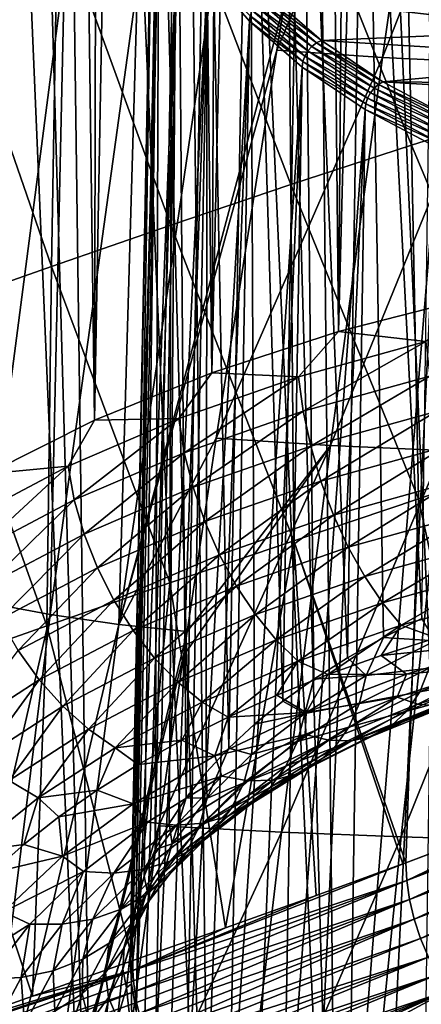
# Model space of a CAD drawing. Header units: metres. Extents: x -109 to 109, y -78 to 121.
# Tile 950 of 1056: x 67.61 to 71.04, y -45.38 to -36.97. Entities that reach past the tile are written whole.
import ezdxf

# ---------------------------------------------------------------- set-up
doc = ezdxf.new("R2010")
doc.units = ezdxf.units.M
doc.layers.add('solid_508554_SW0001', color=7, linetype='CONTINUOUS')

msp = doc.modelspace()

# ---------------------------------------------------------------- linework, layer by layer
at = {"layer": 'solid_508554_SW0001'}
for points in [[(70.331947, -39.634808, 35.219269), (70.599655, -6.415161, 17.07531), (71.213799, -6.268696, 17.328995)], [(71.482452, -39.341702, 35.72694), (70.331947, -39.634808, 35.219269), (71.213799, -6.268696, 17.328995)], [(70.331947, -39.634808, 35.219269), (70.001694, -6.577496, 16.794138), (70.599655, -6.415161, 17.07531)], [(69.249023, -39.986439, 34.610226), (69.421532, -6.755256, 16.486248), (70.001694, -6.577496, 16.794138)], [(70.331947, -39.634808, 35.219269), (69.249023, -39.986439, 34.610226), (70.001694, -6.577496, 16.794138)], [(69.249023, -39.986439, 34.610226), (68.860779, -6.947954, 16.152485), (69.421532, -6.755256, 16.486248)], [(68.245537, -40.392738, 33.906487), (68.320961, -7.155062, 15.793764), (68.860779, -6.947954, 16.152485)], [(69.249023, -39.986439, 34.610226), (68.245537, -40.392738, 33.906487), (68.860779, -6.947954, 16.152485)], [(68.245537, -40.392738, 33.906487), (67.803566, -7.376012, 15.411067), (68.320961, -7.155062, 15.793764)], [(67.332489, -40.849262, 33.115765), (67.310005, -7.610198, 15.005445), (67.803566, -7.376012, 15.411067)], [(68.245537, -40.392738, 33.906487), (67.332489, -40.849262, 33.115765), (67.803566, -7.376012, 15.411067)], [(68.245537, -49.560249, 18.027895), (67.310005, -16.800196, -0.912097), (66.841629, -16.553415, -0.48466)], [(67.332489, -49.103725, 18.818617), (68.245537, -49.560249, 18.027895), (66.841629, -16.553415, -0.48466)], [(68.245537, -49.560249, 18.027895), (67.803566, -17.034382, -1.31772), (67.310005, -16.800196, -0.912097)], [(69.249023, -49.966553, 17.324158), (68.320961, -17.255331, -1.700416), (67.803566, -17.034382, -1.31772)], [(68.245537, -49.560249, 18.027895), (69.249023, -49.966553, 17.324158), (67.803566, -17.034382, -1.31772)], [(69.249023, -49.966553, 17.324158), (68.860779, -17.462439, -2.059138), (68.320961, -17.255331, -1.700416)], [(70.331947, -50.318184, 16.715117), (69.421532, -17.655138, -2.392901), (68.860779, -17.462439, -2.059138)], [(69.249023, -49.966553, 17.324158), (70.331947, -50.318184, 16.715117), (68.860779, -17.462439, -2.059138)], [(70.331947, -50.318184, 16.715117), (70.001694, -17.832897, -2.70079), (69.421532, -17.655138, -2.392901)], [(71.482452, -50.61129, 16.207441), (70.599655, -17.995234, -2.981963), (70.001694, -17.832897, -2.70079)], [(70.331947, -50.318184, 16.715117), (71.482452, -50.61129, 16.207441), (70.001694, -17.832897, -2.70079)], [(71.482452, -50.61129, 16.207441), (71.213799, -18.141697, -3.235648), (70.599655, -17.995234, -2.981963)], [(71.044662, -42.085335, 30.974829), (71.179276, -32.424389, 25.232327), (70.560532, -32.752308, 24.66436)], [(70.410263, -42.421547, 30.392492), (70.560532, -32.752308, 24.66436), (70.022102, -33.113922, 24.038025)], [(70.410263, -42.421547, 30.392492), (70.717682, -42.248825, 30.691652), (70.560532, -32.752308, 24.66436)], [(70.717682, -42.248825, 30.691652), (71.044662, -42.085335, 30.974829), (70.560532, -32.752308, 24.66436)], [(69.858215, -42.792309, 29.750311), (70.022102, -33.113922, 24.038025), (69.571281, -33.504345, 23.361792)], [(69.858215, -42.792309, 29.750311), (70.123451, -42.602913, 30.078356), (70.022102, -33.113922, 24.038025)], [(70.123451, -42.602913, 30.078356), (70.410263, -42.421547, 30.392492), (70.022102, -33.113922, 24.038025)], [(69.395988, -43.192612, 29.056969), (69.571281, -33.504345, 23.361792), (69.214157, -33.918297, 22.644806)], [(69.395988, -43.192612, 29.056969), (69.615456, -42.989098, 29.409464), (69.571281, -33.504345, 23.361792)], [(69.615456, -42.989098, 29.409464), (69.858215, -42.792309, 29.750311), (69.571281, -33.504345, 23.361792)], [(69.029831, -43.617035, 28.321844), (69.214157, -33.918297, 22.644806), (68.955566, -34.350178, 21.896763)], [(69.029831, -43.617035, 28.321844), (69.200562, -43.402161, 28.694021), (69.214157, -33.918297, 22.644806)], [(69.200562, -43.402161, 28.694021), (69.395988, -43.192612, 29.056969), (69.214157, -33.918297, 22.644806)], [(71.18206, -33.970203, 0.570326), (69.806183, -37.229759, 2.118081), (69.87191, -36.824497, 1.939115)], [(71.18206, -33.970203, 0.570326), (70.709648, -37.292862, 2.032463), (69.806183, -37.229759, 2.118081)], [(71.18206, -33.970203, 0.570326), (71.997627, -34.014858, 0.512829), (70.709648, -37.292862, 2.032463)], [(71.997627, -34.014858, 0.512829), (71.598328, -37.337242, 1.979245), (70.709648, -37.292862, 2.032463)], [(68.764694, -44.059845, 27.554876), (68.955566, -34.350178, 21.896763), (68.798996, -34.794151, 21.127781)], [(68.764694, -44.059845, 27.554876), (68.884377, -43.83651, 27.941702), (68.955566, -34.350178, 21.896763)], [(68.884377, -43.83651, 27.941702), (69.029831, -43.617035, 28.321844), (68.955566, -34.350178, 21.896763)], [(68.604164, -44.515049, 26.766438), (68.798996, -34.794151, 21.127781), (68.746567, -35.244209, 20.348255)], [(68.604164, -44.515049, 26.766438), (68.671181, -44.286278, 27.16268), (68.798996, -34.794151, 21.127781)], [(68.671181, -44.286278, 27.16268), (68.764694, -44.059845, 27.554876), (68.798996, -34.794151, 21.127781)], [(71.89241, -34.756886, 42.59845), (70.894814, -35.071163, 42.026882), (71.993668, -37.714668, 44.751682)], [(70.894814, -35.071163, 42.026882), (69.900833, -35.395306, 41.454151), (70.958641, -38.041698, 44.153385)], [(70.894814, -35.071163, 42.026882), (70.958641, -38.041698, 44.153385), (71.993668, -37.714668, 44.751682)], [(68.550415, -44.976494, 25.967192), (68.746567, -35.244209, 20.348255), (68.798996, -35.694271, 19.568729)], [(68.563858, -44.74538, 26.367493), (68.746567, -35.244209, 20.348255), (68.550415, -44.976494, 25.967192)], [(68.563858, -44.74538, 26.367493), (68.604164, -44.515049, 26.766438), (68.746567, -35.244209, 20.348255)], [(69.900833, -35.395306, 41.454151), (68.912155, -35.727795, 40.877193), (69.926697, -38.379173, 43.55537)], [(69.900833, -35.395306, 41.454151), (69.926697, -38.379173, 43.55537), (70.958641, -38.041698, 44.153385)], [(68.912155, -35.727795, 40.877193), (67.929779, -36.065605, 40.293839), (68.900299, -38.725906, 42.953331)], [(68.563858, -45.207607, 25.566891), (68.550415, -44.976494, 25.967192), (68.798996, -35.694271, 19.568729)], [(68.604164, -45.437939, 25.167944), (68.563858, -45.207607, 25.566891), (68.798996, -35.694271, 19.568729)], [(68.604164, -45.437939, 25.167944), (68.798996, -35.694271, 19.568729), (68.955566, -36.138241, 18.799747)], [(68.912155, -35.727795, 40.877193), (68.900299, -38.725906, 42.953331), (69.926697, -38.379173, 43.55537)], [(72.520866, -37.420258, 19.880648), (71.107262, -36.141544, 18.401012), (70.882202, -35.795197, 19.000902)], [(72.490074, -37.377861, 19.954084), (72.520866, -37.420258, 19.880648), (70.882202, -35.795197, 19.000902)], [(72.46109, -37.335144, 20.028069), (72.490074, -37.377861, 19.954084), (70.882202, -35.795197, 19.000902)], [(72.100464, -36.965885, 19.892656), (72.46109, -37.335144, 20.028069), (70.882202, -35.795197, 19.000902)], [(67.929779, -36.065605, 40.293839), (66.953682, -36.407646, 39.702965), (67.880295, -39.078278, 42.344913)], [(67.929779, -36.065605, 40.293839), (67.880295, -39.078278, 42.344913), (68.900299, -38.725906, 42.953331)], [(68.671181, -45.66671, 24.771702), (68.604164, -45.437939, 25.167944), (68.955566, -36.138241, 18.799747)], [(68.764694, -45.893147, 24.379505), (68.671181, -45.66671, 24.771702), (68.955566, -36.138241, 18.799747)], [(68.764694, -45.893147, 24.379505), (68.955566, -36.138241, 18.799747), (69.214157, -36.570126, 18.051704)], [(66.953682, -36.407646, 39.702965), (66.866486, -39.434845, 41.729103), (67.880295, -39.078278, 42.344913)], [(67.284363, -41.944298, 4.706745), (67.378265, -36.403217, 2.600463), (67.989906, -36.539856, 2.374443)], [(67.86866, -42.051144, 4.541243), (67.284363, -41.944298, 4.706745), (67.989906, -36.539856, 2.374443)], [(67.86866, -42.051144, 4.541243), (67.989906, -36.539856, 2.374443), (68.613319, -36.656197, 2.186395)], [(68.884377, -46.116478, 23.992682), (68.764694, -45.893147, 24.379505), (69.214157, -36.570126, 18.051704)], [(69.029831, -46.335953, 23.612537), (68.884377, -46.116478, 23.992682), (69.214157, -36.570126, 18.051704)], [(69.029831, -46.335953, 23.612537), (69.214157, -36.570126, 18.051704), (69.571281, -36.984077, 17.334719)], [(69.577988, -36.938332, 17.312195), (69.571281, -36.984077, 17.334719), (69.214157, -36.570126, 18.051704)], [(68.455742, -42.135582, 4.418631), (67.86866, -42.051144, 4.541243), (68.613319, -36.656197, 2.186395)], [(68.455742, -42.135582, 4.418631), (68.613319, -36.656197, 2.186395), (69.242767, -36.750294, 2.039633)], [(68.455742, -42.135582, 4.418631), (69.242767, -36.750294, 2.039633), (69.87191, -36.824497, 1.939115)], [(68.455742, -42.135582, 4.418631), (69.87191, -36.824497, 1.939115), (69.806183, -37.229759, 2.118081)], [(69.624641, -36.850224, 17.288383), (69.661476, -36.813972, 17.288815), (70.10643, -37.199314, 16.621384)], [(69.661476, -36.813972, 17.288815), (69.704224, -36.786285, 17.297617), (70.1464, -37.169216, 16.634359)], [(70.10643, -37.199314, 16.621384), (69.661476, -36.813972, 17.288815), (70.1464, -37.169216, 16.634359)], [(69.704224, -36.786285, 17.297617), (69.747932, -36.766979, 17.317728), (70.186867, -37.147617, 16.658442)], [(70.1464, -37.169216, 16.634359), (69.704224, -36.786285, 17.297617), (70.186867, -37.147617, 16.658442)], [(72.271927, -37.059181, 16.811615), (70.186867, -37.147617, 16.658442), (69.747932, -36.766979, 17.317728)], [(71.807724, -36.778618, 17.297564), (72.271927, -37.059181, 16.811615), (69.747932, -36.766979, 17.317728)], [(69.577988, -36.938332, 17.312195), (69.596176, -36.892624, 17.296354), (70.04538, -37.281643, 16.622551)], [(69.596176, -36.892624, 17.296354), (69.624641, -36.850224, 17.288383), (70.071991, -37.23764, 16.617359)], [(70.04538, -37.281643, 16.622551), (69.596176, -36.892624, 17.296354), (70.071991, -37.23764, 16.617359)], [(70.071991, -37.23764, 16.617359), (69.624641, -36.850224, 17.288383), (70.10643, -37.199314, 16.621384)], [(69.200562, -46.550831, 23.240362), (69.029831, -46.335953, 23.612537), (69.571281, -36.984077, 17.334719)], [(69.395988, -46.76038, 22.877413), (69.200562, -46.550831, 23.240362), (69.571281, -36.984077, 17.334719)], [(69.395988, -46.76038, 22.877413), (69.571281, -36.984077, 17.334719), (70.022102, -37.3745, 16.658485)], [(70.028374, -37.328377, 16.636616), (69.571281, -36.984077, 17.334719), (69.577988, -36.938332, 17.312195)], [(70.028374, -37.328377, 16.636616), (70.022102, -37.3745, 16.658485), (69.571281, -36.984077, 17.334719)], [(70.028374, -37.328377, 16.636616), (69.577988, -36.938332, 17.312195), (70.04538, -37.281643, 16.622551)], [(72.271927, -37.059181, 16.811615), (72.802933, -37.308514, 16.379757), (70.186867, -37.147617, 16.658442)], [(70.10643, -37.199314, 16.621384), (70.1464, -37.169216, 16.634359), (70.674492, -37.523891, 16.020042)], [(70.1464, -37.169216, 16.634359), (70.186867, -37.147617, 16.658442), (70.711472, -37.500324, 16.047531)], [(70.674492, -37.523891, 16.020042), (70.1464, -37.169216, 16.634359), (70.711472, -37.500324, 16.047531)], [(72.802933, -37.308514, 16.379757), (70.711472, -37.500324, 16.047531), (70.186867, -37.147617, 16.658442)], [(69.285866, -40.545902, 3.597134), (68.455742, -42.135582, 4.418631), (69.806183, -37.229759, 2.118081)], [(70.709648, -37.292862, 2.032463), (69.285866, -40.545902, 3.597134), (69.806183, -37.229759, 2.118081)], [(70.04538, -37.281643, 16.622551), (70.071991, -37.23764, 16.617359), (70.60627, -37.59647, 15.995847)], [(70.071991, -37.23764, 16.617359), (70.10643, -37.199314, 16.621384), (70.637848, -37.556221, 16.003202)], [(70.60627, -37.59647, 15.995847), (70.071991, -37.23764, 16.617359), (70.637848, -37.556221, 16.003202)], [(70.637848, -37.556221, 16.003202), (70.10643, -37.199314, 16.621384), (70.674492, -37.523891, 16.020042)], [(70.709648, -37.292862, 2.032463), (70.264626, -40.607273, 3.518569), (69.285866, -40.545902, 3.597134)], [(70.566277, -37.689644, 16.010887), (70.022102, -37.3745, 16.658485), (70.028374, -37.328377, 16.636616)], [(70.028374, -37.328377, 16.636616), (70.04538, -37.281643, 16.622551), (70.581871, -37.641956, 15.998466)], [(70.566277, -37.689644, 16.010887), (70.028374, -37.328377, 16.636616), (70.581871, -37.641956, 15.998466)], [(70.581871, -37.641956, 15.998466), (70.04538, -37.281643, 16.622551), (70.60627, -37.59647, 15.995847)], [(70.709648, -37.292862, 2.032463), (71.598328, -37.337242, 1.979245), (70.264626, -40.607273, 3.518569)], [(71.598328, -37.337242, 1.979245), (71.222145, -40.650341, 3.468124), (70.264626, -40.607273, 3.518569)], [(72.802933, -37.308514, 16.379757), (73.392303, -37.52261, 16.008936), (70.711472, -37.500324, 16.047531)], [(69.615456, -46.96389, 22.52492), (69.395988, -46.76038, 22.877413), (70.022102, -37.3745, 16.658485)], [(69.858215, -47.160679, 22.184072), (69.615456, -46.96389, 22.52492), (70.022102, -37.3745, 16.658485)], [(69.858215, -47.160679, 22.184072), (70.022102, -37.3745, 16.658485), (70.560524, -37.736115, 16.03215)], [(70.566277, -37.689644, 16.010887), (70.560524, -37.736115, 16.03215), (70.022102, -37.3745, 16.658485)], [(70.674492, -37.523891, 16.020042), (70.711472, -37.500324, 16.047531), (71.314331, -37.820099, 15.493668)], [(74.030495, -37.698029, 15.705098), (71.314331, -37.820099, 15.493668), (70.711472, -37.500324, 16.047531)], [(73.392303, -37.52261, 16.008936), (74.030495, -37.698029, 15.705098), (70.711472, -37.500324, 16.047531)], [(70.581871, -37.641956, 15.998466), (70.60627, -37.59647, 15.995847), (71.220253, -37.92186, 15.432255)], [(70.60627, -37.59647, 15.995847), (70.637848, -37.556221, 16.003202), (71.248535, -37.879868, 15.44263)], [(71.220253, -37.92186, 15.432255), (70.60627, -37.59647, 15.995847), (71.248535, -37.879868, 15.44263)], [(70.637848, -37.556221, 16.003202), (70.674492, -37.523891, 16.020042), (71.281364, -37.845516, 15.462973)], [(71.248535, -37.879868, 15.44263), (70.637848, -37.556221, 16.003202), (71.281364, -37.845516, 15.462973)], [(71.281364, -37.845516, 15.462973), (70.674492, -37.523891, 16.020042), (71.314331, -37.820099, 15.493668)], [(70.566277, -37.689644, 16.010887), (70.581871, -37.641956, 15.998466), (71.198395, -37.968697, 15.432541)], [(71.198395, -37.968697, 15.432541), (70.581871, -37.641956, 15.998466), (71.220253, -37.92186, 15.432255)], [(70.123451, -47.350079, 21.856026), (69.858215, -47.160679, 22.184072), (70.560524, -37.736115, 16.03215)], [(70.410263, -47.531445, 21.541891), (70.123451, -47.350079, 21.856026), (70.560524, -37.736115, 16.03215)], [(70.410263, -47.531445, 21.541891), (70.560524, -37.736115, 16.03215), (71.179276, -38.06403, 15.464183)], [(71.184418, -38.017242, 15.443469), (70.560524, -37.736115, 16.03215), (70.566277, -37.689644, 16.010887)], [(71.184418, -38.017242, 15.443469), (71.179276, -38.06403, 15.464183), (70.560524, -37.736115, 16.03215)], [(71.184418, -38.017242, 15.443469), (70.566277, -37.689644, 16.010887), (71.198395, -37.968697, 15.432541)], [(71.993668, -37.714668, 44.751682), (70.958641, -38.041698, 44.153385), (72.084099, -40.712212, 46.892765)], [(70.958641, -38.041698, 44.153385), (69.926697, -38.379173, 43.55537), (71.016243, -41.064575, 46.276085)], [(70.717682, -47.704163, 21.242729), (70.410263, -47.531445, 21.541891), (71.179276, -38.06403, 15.464183)], [(71.044662, -47.867657, 20.959555), (70.717682, -47.704163, 21.242729), (71.179276, -38.06403, 15.464183)], [(70.958641, -38.041698, 44.153385), (71.016243, -41.064575, 46.276085), (72.084099, -40.712212, 46.892765)], [(69.926697, -38.379173, 43.55537), (68.900299, -38.725906, 42.953331), (69.951385, -41.420856, 45.656021)], [(69.926697, -38.379173, 43.55537), (69.951385, -41.420856, 45.656021), (71.016243, -41.064575, 46.276085)], [(68.900299, -38.725906, 42.953331), (67.880295, -39.078278, 42.344913), (68.891891, -41.782116, 45.029781)], [(68.900299, -38.725906, 42.953331), (68.891891, -41.782116, 45.029781), (69.951385, -41.420856, 45.656021)], [(67.880295, -39.078278, 42.344913), (66.866486, -39.434845, 41.729103), (67.838356, -42.147671, 44.396893)], [(67.880295, -39.078278, 42.344913), (67.838356, -42.147671, 44.396893), (68.891891, -41.782116, 45.029781)], [(71.080238, -39.719585, 35.690334), (70.331947, -39.634808, 35.219269), (71.482452, -39.341702, 35.72694)], [(66.866486, -39.434845, 41.729103), (66.790535, -42.517178, 43.757198), (67.838356, -42.147671, 44.396893)], [(69.990242, -40.022083, 35.166389), (69.249023, -39.986439, 34.610226), (70.331947, -39.634808, 35.219269)], [(69.990242, -40.022083, 35.166389), (70.331947, -39.634808, 35.219269), (71.080238, -39.719585, 35.690334)], [(69.990242, -40.022083, 35.166389), (71.080238, -39.719585, 35.690334), (70.030983, -40.315411, 35.260269)], [(71.080238, -39.719585, 35.690334), (71.114151, -40.014805, 35.780933), (70.030983, -40.315411, 35.260269)], [(68.967041, -40.378166, 34.549637), (68.245537, -40.392738, 33.906487), (69.249023, -39.986439, 34.610226)], [(68.967041, -40.378166, 34.549637), (69.249023, -39.986439, 34.610226), (69.990242, -40.022083, 35.166389)], [(68.967041, -40.378166, 34.549637), (69.990242, -40.022083, 35.166389), (69.014183, -40.669266, 34.647373)], [(69.990242, -40.022083, 35.166389), (70.030983, -40.315411, 35.260269), (69.014183, -40.669266, 34.647373)], [(70.030983, -40.315411, 35.260269), (71.114151, -40.014805, 35.780933), (70.095886, -40.614647, 35.312794)], [(71.114151, -40.014805, 35.780933), (71.16819, -40.317055, 35.828236), (70.095886, -40.614647, 35.312794)], [(69.014183, -40.669266, 34.647373), (70.030983, -40.315411, 35.260269), (69.089294, -40.964951, 34.706051)], [(70.030983, -40.315411, 35.260269), (70.095886, -40.614647, 35.312794), (69.089294, -40.964951, 34.706051)], [(70.095886, -40.614647, 35.312794), (71.16819, -40.317055, 35.828236), (70.183388, -40.912571, 35.322701)], [(71.16819, -40.317055, 35.828236), (71.241043, -40.619045, 35.8311), (70.183388, -40.912571, 35.322701)], [(68.021141, -40.78418, 33.846401), (67.332489, -40.849262, 33.115765), (68.245537, -40.392738, 33.906487)], [(68.021141, -40.78418, 33.846401), (68.245537, -40.392738, 33.906487), (68.967041, -40.378166, 34.549637)], [(68.021141, -40.78418, 33.846401), (68.967041, -40.378166, 34.549637), (68.074211, -41.072739, 33.94854)], [(68.967041, -40.378166, 34.549637), (69.014183, -40.669266, 34.647373), (68.074211, -41.072739, 33.94854)], [(69.285866, -40.545902, 3.597134), (69.03875, -42.196152, 4.342894), (68.455742, -42.135582, 4.418631)], [(70.264626, -40.607273, 3.518569), (68.798271, -43.855965, 5.099496), (69.007912, -42.405865, 4.438127)], [(70.264626, -40.607273, 3.518569), (69.846992, -43.912029, 5.027519), (68.798271, -43.855965, 5.099496)], [(70.264626, -40.607273, 3.518569), (69.007912, -42.405865, 4.438127), (69.03875, -42.196152, 4.342894)], [(70.264626, -40.607273, 3.518569), (69.03875, -42.196152, 4.342894), (69.285866, -40.545902, 3.597134)], [(69.089294, -40.964951, 34.706051), (70.095886, -40.614647, 35.312794), (69.190544, -41.258087, 34.724247)], [(70.095886, -40.614647, 35.312794), (70.183388, -40.912571, 35.322701), (69.190544, -41.258087, 34.724247)], [(70.264626, -40.607273, 3.518569), (71.222145, -40.650341, 3.468124), (69.846992, -43.912029, 5.027519)], [(70.183388, -40.912571, 35.322701), (71.241043, -40.619045, 35.8311), (70.291374, -41.201996, 35.289753)], [(71.241043, -40.619045, 35.8311), (71.330948, -40.91349, 35.789459), (70.291374, -41.201996, 35.289753)], [(68.074211, -41.072739, 33.94854), (69.014183, -40.669266, 34.647373), (68.158745, -41.364376, 34.014225)], [(69.014183, -40.669266, 34.647373), (69.089294, -40.964951, 34.706051), (68.158745, -41.364376, 34.014225)], [(71.222145, -40.650341, 3.468124), (70.869072, -43.95208, 4.978052), (69.846992, -43.912029, 5.027519)], [(71.222145, -40.650341, 3.468124), (72.181206, -40.681789, 3.425212), (70.869072, -43.95208, 4.978052)], [(72.181206, -40.681789, 3.425212), (71.892441, -43.982014, 4.935637), (70.869072, -43.95208, 4.978052)], [(67.162247, -41.235958, 33.063896), (67.332489, -40.849262, 33.115765), (68.021141, -40.78418, 33.846401)], [(67.162247, -41.235958, 33.063896), (68.021141, -40.78418, 33.846401), (67.220688, -41.521687, 33.170933)], [(68.021141, -40.78418, 33.846401), (68.074211, -41.072739, 33.94854), (67.220688, -41.521687, 33.170933)], [(71.632942, -43.902218, 48.699173), (72.084099, -40.712212, 46.892765), (71.016243, -41.064575, 46.276085)], [(69.190544, -41.258087, 34.724247), (70.183388, -40.912571, 35.322701), (69.315506, -41.541607, 34.701527)], [(70.183388, -40.912571, 35.322701), (70.291374, -41.201996, 35.289753), (69.315506, -41.541607, 34.701527)], [(70.291374, -41.201996, 35.289753), (71.330948, -40.91349, 35.789459), (70.417236, -41.475937, 35.214737)], [(71.330948, -40.91349, 35.789459), (71.435738, -41.193279, 35.704315), (70.417236, -41.475937, 35.214737)], [(68.158745, -41.364376, 34.014225), (69.089294, -40.964951, 34.706051), (68.272713, -41.652054, 34.041878)], [(69.089294, -40.964951, 34.706051), (69.190544, -41.258087, 34.724247), (68.272713, -41.652054, 34.041878)], [(67.220688, -41.521687, 33.170933), (68.074211, -41.072739, 33.94854), (67.313789, -41.808823, 33.244423)], [(68.074211, -41.072739, 33.94854), (68.158745, -41.364376, 34.014225), (67.313789, -41.808823, 33.244423)], [(70.909729, -44.172718, 48.291573), (71.016243, -41.064575, 46.276085), (69.951385, -41.420856, 45.656021)], [(70.909729, -44.172718, 48.291573), (71.632942, -43.902218, 48.699173), (71.016243, -41.064575, 46.276085)], [(69.315506, -41.541607, 34.701527), (70.291374, -41.201996, 35.289753), (69.461159, -41.808662, 34.638439)], [(70.291374, -41.201996, 35.289753), (70.417236, -41.475937, 35.214737), (69.461159, -41.808662, 34.638439)], [(70.417236, -41.475937, 35.214737), (71.435738, -41.193279, 35.704315), (70.557945, -41.727783, 35.099472)], [(71.435738, -41.193279, 35.704315), (71.552887, -41.451668, 35.577721), (70.557945, -41.727783, 35.099472)], [(68.272713, -41.652054, 34.041878), (69.190544, -41.258087, 34.724247), (68.413361, -41.928837, 34.030823)], [(69.190544, -41.258087, 34.724247), (69.315506, -41.541607, 34.701527), (68.413361, -41.928837, 34.030823)], [(67.313789, -41.808823, 33.244423), (68.158745, -41.364376, 34.014225), (67.439301, -42.090427, 33.282589)], [(68.158745, -41.364376, 34.014225), (68.272713, -41.652054, 34.041878), (67.439301, -42.090427, 33.282589)], [(69.367584, -44.728722, 47.393032), (69.951385, -41.420856, 45.656021), (68.891891, -41.782116, 45.029781)], [(69.367584, -44.728722, 47.393032), (70.142181, -44.452534, 47.849163), (69.951385, -41.420856, 45.656021)], [(70.884079, -44.182194, 48.276958), (70.909729, -44.172718, 48.291573), (69.951385, -41.420856, 45.656021)], [(70.142181, -44.452534, 47.849163), (70.884079, -44.182194, 48.276958), (69.951385, -41.420856, 45.656021)], [(70.557945, -41.727783, 35.099472), (71.552887, -41.451668, 35.577721), (70.710106, -41.951466, 34.946732)], [(71.552887, -41.451668, 35.577721), (71.679565, -41.682415, 35.412739), (70.710106, -41.951466, 34.946732)], [(68.413361, -41.928837, 34.030823), (69.315506, -41.541607, 34.701527), (68.577301, -42.188046, 33.981331)], [(69.315506, -41.541607, 34.701527), (69.461159, -41.808662, 34.638439), (68.577301, -42.188046, 33.981331)], [(69.461159, -41.808662, 34.638439), (70.417236, -41.475937, 35.214737), (69.623985, -42.052814, 34.536503)], [(70.417236, -41.475937, 35.214737), (70.557945, -41.727783, 35.099472), (69.623985, -42.052814, 34.536503)], [(67.439301, -42.090427, 33.282589), (68.272713, -41.652054, 34.041878), (67.5942, -42.359718, 33.284515)], [(68.272713, -41.652054, 34.041878), (68.413361, -41.928837, 34.030823), (67.5942, -42.359718, 33.284515)], [(70.710106, -41.951466, 34.946732), (71.679565, -41.682415, 35.412739), (70.870041, -42.141579, 34.760208)], [(71.679565, -41.682415, 35.412739), (71.812721, -41.879963, 35.213341), (70.870041, -42.141579, 34.760208)], [(68.573906, -45.008461, 46.91761), (68.891891, -41.782116, 45.029781), (67.838356, -42.147671, 44.396893)], [(68.573906, -45.008461, 46.91761), (69.367584, -44.728722, 47.393032), (68.891891, -41.782116, 45.029781)], [(69.623985, -42.052814, 34.536503), (70.557945, -41.727783, 35.099472), (69.800056, -42.268169, 34.398182)], [(70.557945, -41.727783, 35.099472), (70.710106, -41.951466, 34.946732), (69.800056, -42.268169, 34.398182)], [(68.577301, -42.188046, 33.981331), (69.461159, -41.808662, 34.638439), (68.760574, -42.42342, 33.894596)], [(69.461159, -41.808662, 34.638439), (69.623985, -42.052814, 34.536503), (68.760574, -42.42342, 33.894596)], [(70.870041, -42.141579, 34.760208), (71.812721, -41.879963, 35.213341), (71.169273, -42.250435, 34.619057)], [(66.649384, -47.327602, 7.110252), (67.284363, -41.944298, 4.706745), (67.86866, -42.051144, 4.541243)], [(67.5942, -42.359718, 33.284515), (68.413361, -41.928837, 34.030823), (67.774742, -42.610188, 33.250156)], [(68.413361, -41.928837, 34.030823), (68.577301, -42.188046, 33.981331), (67.774742, -42.610188, 33.250156)], [(69.800056, -42.268169, 34.398182), (70.710106, -41.951466, 34.946732), (69.98513, -42.449535, 34.22681)], [(70.710106, -41.951466, 34.946732), (70.870041, -42.141579, 34.760208), (69.98513, -42.449535, 34.22681)], [(67.198586, -47.426373, 6.964877), (66.649384, -47.327602, 7.110252), (67.86866, -42.051144, 4.541243)], [(67.198586, -47.426373, 6.964877), (67.86866, -42.051144, 4.541243), (68.455742, -42.135582, 4.418631)], [(68.760574, -42.42342, 33.894596), (69.623985, -42.052814, 34.536503), (68.958755, -42.629288, 33.772713)], [(69.623985, -42.052814, 34.536503), (69.800056, -42.268169, 34.398182), (68.958755, -42.629288, 33.772713)], [(67.74852, -47.502995, 6.863269), (67.198586, -47.426373, 6.964877), (68.455742, -42.135582, 4.418631)], [(67.74852, -47.502995, 6.863269), (68.455742, -42.135582, 4.418631), (69.03875, -42.196152, 4.342894)], [(71.161247, -42.277294, 31.255354), (71.044662, -42.085335, 30.974829), (70.717682, -42.248825, 30.691652)], [(67.717262, -45.311405, 46.398289), (67.838356, -42.147671, 44.396893), (66.790535, -42.517178, 43.757198)], [(67.717262, -45.311405, 46.398289), (68.573906, -45.008461, 46.91761), (67.838356, -42.147671, 44.396893)], [(67.74852, -47.502995, 6.863269), (69.03875, -42.196152, 4.342894), (69.007912, -42.405865, 4.438127)], [(67.774742, -42.610188, 33.250156), (68.577301, -42.188046, 33.981331), (67.976585, -42.8358, 33.180336)], [(68.577301, -42.188046, 33.981331), (68.760574, -42.42342, 33.894596), (67.976585, -42.8358, 33.180336)], [(69.98513, -42.449535, 34.22681), (70.870041, -42.141579, 34.760208), (70.242699, -42.564697, 34.074734)], [(70.870041, -42.141579, 34.760208), (70.697472, -42.401287, 34.357769), (70.242699, -42.564697, 34.074734)], [(70.870041, -42.141579, 34.760208), (71.169273, -42.250435, 34.619057), (70.697472, -42.401287, 34.357769)], [(68.958755, -42.629288, 33.772713), (69.800056, -42.268169, 34.398182), (69.167068, -42.800674, 33.618618)], [(69.800056, -42.268169, 34.398182), (69.98513, -42.449535, 34.22681), (69.167068, -42.800674, 33.618618)], [(70.570717, -42.572559, 30.743938), (70.717682, -42.248825, 30.691652), (70.410263, -42.421547, 30.392492)], [(70.570717, -42.572559, 30.743938), (71.161247, -42.277294, 31.255354), (70.717682, -42.248825, 30.691652)], [(71.109962, -42.509541, 31.455214), (71.161247, -42.277294, 31.255354), (70.570717, -42.572559, 30.743938)], [(71.838135, -42.283569, 34.561665), (70.697472, -42.401287, 34.357769), (71.169273, -42.250435, 34.619057)], [(71.838135, -42.283569, 34.561665), (70.914795, -42.56147, 34.080322), (70.697472, -42.401287, 34.357769)], [(71.680069, -42.48328, 34.167595), (70.914795, -42.56147, 34.080322), (71.838135, -42.283569, 34.561665)], [(67.5942, -42.359718, 33.284515), (67.774742, -42.610188, 33.250156), (67.061722, -43.070763, 32.452415)], [(68.798271, -43.855965, 5.099496), (67.74852, -47.502995, 6.863269), (69.007912, -42.405865, 4.438127)], [(67.976585, -42.8358, 33.180336), (68.760574, -42.42342, 33.894596), (68.194839, -43.031105, 33.07674)], [(68.760574, -42.42342, 33.894596), (68.958755, -42.629288, 33.772713), (68.194839, -43.031105, 33.07674)], [(69.167068, -42.800674, 33.618618), (69.98513, -42.449535, 34.22681), (69.389511, -42.927242, 33.446793)], [(69.98513, -42.449535, 34.22681), (69.806282, -42.740189, 33.770775), (69.389511, -42.927242, 33.446793)], [(69.98513, -42.449535, 34.22681), (70.242699, -42.564697, 34.074734), (69.806282, -42.740189, 33.770775)], [(70.570717, -42.572559, 30.743938), (70.410263, -42.421547, 30.392492), (70.123451, -42.602913, 30.078356)], [(70.914795, -42.56147, 34.080322), (70.242699, -42.564697, 34.074734), (70.697472, -42.401287, 34.357769)], [(71.028099, -42.711384, 31.676733), (71.693306, -42.442047, 32.143242), (71.109962, -42.509541, 31.455214)], [(71.596268, -42.603176, 32.390495), (71.693306, -42.442047, 32.143242), (71.028099, -42.711384, 31.676733)], [(66.856728, -45.617825, 45.870827), (67.717262, -45.311405, 46.398289), (66.790535, -42.517178, 43.757198)], [(70.513756, -42.807644, 30.938885), (71.109962, -42.509541, 31.455214), (70.570717, -42.572559, 30.743938)], [(71.028099, -42.711384, 31.676733), (71.109962, -42.509541, 31.455214), (70.513756, -42.807644, 30.938885)], [(70.833832, -42.758057, 33.691669), (70.914795, -42.56147, 34.080322), (71.680069, -42.48328, 34.167595)], [(70.833832, -42.758057, 33.691669), (71.680069, -42.48328, 34.167595), (71.011497, -42.818184, 33.444016)], [(71.680069, -42.48328, 34.167595), (71.8312, -42.552021, 33.905018), (71.011497, -42.818184, 33.444016)], [(71.011497, -42.818184, 33.444016), (71.8312, -42.552021, 33.905018), (71.180489, -42.83255, 33.183727)], [(67.061722, -43.070763, 32.452415), (67.774742, -42.610188, 33.250156), (67.280052, -43.285721, 32.401051)], [(67.774742, -42.610188, 33.250156), (67.976585, -42.8358, 33.180336), (67.280052, -43.285721, 32.401051)], [(68.194839, -43.031105, 33.07674), (68.958755, -42.629288, 33.772713), (68.424255, -43.191395, 32.941872)], [(68.958755, -42.629288, 33.772713), (69.167068, -42.800674, 33.618618), (68.424255, -43.191395, 32.941872)], [(70.056969, -42.887684, 33.515305), (69.806282, -42.740189, 33.770775), (70.242699, -42.564697, 34.074734)], [(70.045143, -42.897072, 30.181866), (70.123451, -42.602913, 30.078356), (69.858215, -42.792309, 29.750311)], [(70.045143, -42.897072, 30.181866), (70.570717, -42.572559, 30.743938), (70.123451, -42.602913, 30.078356)], [(70.513756, -42.807644, 30.938885), (70.570717, -42.572559, 30.743938), (70.045143, -42.897072, 30.181866)], [(70.914795, -42.56147, 34.080322), (70.056969, -42.887684, 33.515305), (70.242699, -42.564697, 34.074734)], [(70.833832, -42.758057, 33.691669), (70.056969, -42.887684, 33.515305), (70.914795, -42.56147, 34.080322)], [(70.917625, -42.877953, 31.914568), (71.596268, -42.603176, 32.390495), (71.028099, -42.711384, 31.676733)], [(71.476448, -42.723736, 32.650536), (71.596268, -42.603176, 32.390495), (70.917625, -42.877953, 31.914568)], [(70.422836, -43.014015, 31.152563), (71.028099, -42.711384, 31.676733), (70.513756, -42.807644, 30.938885)], [(70.917625, -42.877953, 31.914568), (71.028099, -42.711384, 31.676733), (70.422836, -43.014015, 31.152563)], [(70.781219, -43.005226, 32.162979), (71.476448, -42.723736, 32.650536), (70.917625, -42.877953, 31.914568)], [(71.336731, -42.800812, 32.917091), (71.476448, -42.723736, 32.650536), (70.781219, -43.005226, 32.162979)], [(68.424255, -43.191395, 32.941872), (69.167068, -42.800674, 33.618618), (68.993629, -43.125305, 33.103741)], [(69.167068, -42.800674, 33.618618), (69.389511, -42.927242, 33.446793), (68.993629, -43.125305, 33.103741)], [(70.056969, -42.887684, 33.515305), (69.389511, -42.927242, 33.446793), (69.806282, -42.740189, 33.770775)], [(70.045143, -42.897072, 30.181866), (69.858215, -42.792309, 29.750311), (69.615456, -42.989098, 29.409464)], [(69.983139, -43.135273, 30.371412), (70.513756, -42.807644, 30.938885), (70.045143, -42.897072, 30.181866)], [(70.422836, -43.014015, 31.152563), (70.513756, -42.807644, 30.938885), (69.983139, -43.135273, 30.371412)], [(70.049675, -43.075558, 33.141743), (70.056969, -42.887684, 33.515305), (70.833832, -42.758057, 33.691669)], [(70.049675, -43.075558, 33.141743), (70.833832, -42.758057, 33.691669), (70.25193, -43.125729, 32.911331)], [(70.833832, -42.758057, 33.691669), (71.011497, -42.818184, 33.444016), (70.25193, -43.125729, 32.911331)], [(70.622169, -43.090134, 32.415974), (71.336731, -42.800812, 32.917091), (70.781219, -43.005226, 32.162979)], [(71.180489, -42.83255, 33.183727), (71.336731, -42.800812, 32.917091), (70.622169, -43.090134, 32.415974)], [(67.280052, -43.285721, 32.401051), (67.976585, -42.8358, 33.180336), (67.516151, -43.469505, 32.31741)], [(67.976585, -42.8358, 33.180336), (68.194839, -43.031105, 33.07674), (67.516151, -43.469505, 32.31741)], [(70.056969, -42.887684, 33.515305), (69.27475, -43.258377, 32.873245), (69.389511, -42.927242, 33.446793)], [(70.049675, -43.075558, 33.141743), (69.27475, -43.258377, 32.873245), (70.056969, -42.887684, 33.515305)], [(70.25193, -43.125729, 32.911331), (71.011497, -42.818184, 33.444016), (70.444305, -43.130627, 32.66745)], [(70.300148, -43.186691, 31.379816), (70.917625, -42.877953, 31.914568), (70.422836, -43.014015, 31.152563)], [(70.781219, -43.005226, 32.162979), (70.917625, -42.877953, 31.914568), (70.300148, -43.186691, 31.379816)], [(71.011497, -42.818184, 33.444016), (71.180489, -42.83255, 33.183727), (70.444305, -43.130627, 32.66745)], [(70.444305, -43.130627, 32.66745), (71.180489, -42.83255, 33.183727), (70.622169, -43.090134, 32.415974)], [(69.27475, -43.258377, 32.873245), (68.993629, -43.125305, 33.103741), (69.389511, -42.927242, 33.446793)], [(69.590294, -43.247276, 29.575296), (70.045143, -42.897072, 30.181866), (69.615456, -42.989098, 29.409464)], [(69.983139, -43.135273, 30.371412), (70.045143, -42.897072, 30.181866), (69.590294, -43.247276, 29.575296)], [(67.516151, -43.469505, 32.31741), (68.194839, -43.031105, 33.07674), (67.764313, -43.617683, 32.203514)], [(68.194839, -43.031105, 33.07674), (68.424255, -43.191395, 32.941872), (67.764313, -43.617683, 32.203514)], [(69.590294, -43.247276, 29.575296), (69.615456, -42.989098, 29.409464), (69.395988, -43.192612, 29.056969)], [(69.884155, -43.346622, 30.576471), (70.422836, -43.014015, 31.152563), (69.983139, -43.135273, 30.371412)], [(70.300148, -43.186691, 31.379816), (70.422836, -43.014015, 31.152563), (69.884155, -43.346622, 30.576471)], [(70.148651, -43.32151, 31.61516), (70.781219, -43.005226, 32.162979), (70.300148, -43.186691, 31.379816)], [(70.622169, -43.090134, 32.415974), (70.781219, -43.005226, 32.162979), (70.148651, -43.32151, 31.61516)], [(68.424255, -43.191395, 32.941872), (68.993629, -43.125305, 33.103741), (68.619789, -43.333786, 32.742638)], [(69.27475, -43.258377, 32.873245), (68.619789, -43.333786, 32.742638), (68.993629, -43.125305, 33.103741)], [(69.336189, -43.432301, 32.523846), (69.27475, -43.258377, 32.873245), (70.049675, -43.075558, 33.141743)], [(69.336189, -43.432301, 32.523846), (70.049675, -43.075558, 33.141743), (69.560814, -43.471283, 32.312809)], [(69.523918, -43.488842, 29.759016), (69.983139, -43.135273, 30.371412), (69.590294, -43.247276, 29.575296)], [(69.884155, -43.346622, 30.576471), (69.983139, -43.135273, 30.371412), (69.523918, -43.488842, 29.759016)], [(70.049675, -43.075558, 33.141743), (70.25193, -43.125729, 32.911331), (69.560814, -43.471283, 32.312809)], [(69.560814, -43.471283, 32.312809), (70.25193, -43.125729, 32.911331), (69.774475, -43.465542, 32.087353)], [(70.25193, -43.125729, 32.911331), (70.444305, -43.130627, 32.66745), (69.774475, -43.465542, 32.087353)], [(69.774475, -43.465542, 32.087353), (70.444305, -43.130627, 32.66745), (69.972008, -43.415215, 31.852919)], [(69.972008, -43.415215, 31.852919), (70.622169, -43.090134, 32.415974), (70.148651, -43.32151, 31.61516)], [(70.444305, -43.130627, 32.66745), (70.622169, -43.090134, 32.415974), (69.972008, -43.415215, 31.852919)], [(67.764313, -43.617683, 32.203514), (68.424255, -43.191395, 32.941872), (68.269089, -43.552086, 32.364532)], [(68.424255, -43.191395, 32.941872), (68.619789, -43.333786, 32.742638), (68.269089, -43.552086, 32.364532)], [(69.211151, -43.619335, 28.930874), (69.395988, -43.192612, 29.056969), (69.200562, -43.402161, 28.694021)], [(69.211151, -43.619335, 28.930874), (69.590294, -43.247276, 29.575296), (69.395988, -43.192612, 29.056969)], [(69.750595, -43.526012, 30.792095), (70.300148, -43.186691, 31.379816), (69.884155, -43.346622, 30.576471)], [(70.148651, -43.32151, 31.61516), (70.300148, -43.186691, 31.379816), (69.750595, -43.526012, 30.792095)], [(69.27475, -43.258377, 32.873245), (68.577339, -43.669178, 32.161724), (68.619789, -43.333786, 32.742638)], [(69.336189, -43.432301, 32.523846), (68.577339, -43.669178, 32.161724), (69.27475, -43.258377, 32.873245)], [(69.523918, -43.488842, 29.759016), (69.590294, -43.247276, 29.575296), (69.211151, -43.619335, 28.930874)], [(70.917038, -44.324799, 48.377445), (73.256554, -43.271534, 49.587677), (72.428444, -43.597439, 49.138653)], [(70.917038, -44.324799, 48.377445), (73.266945, -43.405209, 49.668594), (73.256554, -43.271534, 49.587677)], [(68.577339, -43.669178, 32.161724), (68.269089, -43.552086, 32.364532), (68.619789, -43.333786, 32.742638)], [(69.417961, -43.705559, 29.954773), (69.884155, -43.346622, 30.576471), (69.523918, -43.488842, 29.759016)], [(69.750595, -43.526012, 30.792095), (69.884155, -43.346622, 30.576471), (69.417961, -43.705559, 29.954773)], [(69.58567, -43.669121, 31.013079), (70.148651, -43.32151, 31.61516), (69.750595, -43.526012, 30.792095)], [(69.972008, -43.415215, 31.852919), (70.148651, -43.32151, 31.61516), (69.58567, -43.669121, 31.013079)], [(67.516151, -43.469505, 32.31741), (67.764313, -43.617683, 32.203514), (67.194008, -44.075169, 31.411127)], [(68.701187, -43.824379, 31.844746), (68.577339, -43.669178, 32.161724), (69.336189, -43.432301, 32.523846)], [(68.701187, -43.824379, 31.844746), (69.336189, -43.432301, 32.523846), (68.945724, -43.85107, 31.655003)], [(69.336189, -43.432301, 32.523846), (69.560814, -43.471283, 32.312809), (68.945724, -43.85107, 31.655003)], [(68.945724, -43.85107, 31.655003), (69.560814, -43.471283, 32.312809), (69.178322, -43.833633, 31.4498)], [(69.211151, -43.619335, 28.930874), (69.200562, -43.402161, 28.694021), (69.029831, -43.617035, 28.321844)], [(69.178322, -43.833633, 31.4498), (69.774475, -43.465542, 32.087353), (69.393372, -43.772491, 31.234091)], [(69.560814, -43.471283, 32.312809), (69.774475, -43.465542, 32.087353), (69.178322, -43.833633, 31.4498)], [(69.393372, -43.772491, 31.234091), (69.972008, -43.415215, 31.852919), (69.58567, -43.669121, 31.013079)], [(69.774475, -43.465542, 32.087353), (69.972008, -43.415215, 31.852919), (69.393372, -43.772491, 31.234091)], [(70.917038, -44.324799, 48.377445), (73.269485, -43.424667, 49.678463), (73.266945, -43.405209, 49.668594)], [(70.940826, -44.486542, 48.439457), (73.269485, -43.424667, 49.678463), (70.917038, -44.324799, 48.377445)], [(70.940826, -44.486542, 48.439457), (73.295776, -43.57045, 49.738747), (73.269485, -43.424667, 49.678463)], [(67.764313, -43.617683, 32.203514), (68.269089, -43.552086, 32.364532), (67.942513, -43.779583, 31.970495)], [(68.577339, -43.669178, 32.161724), (67.942513, -43.779583, 31.970495), (68.269089, -43.552086, 32.364532)], [(69.141129, -43.864475, 29.108402), (69.523918, -43.488842, 29.759016), (69.211151, -43.619335, 28.930874)], [(69.417961, -43.705559, 29.954773), (69.523918, -43.488842, 29.759016), (69.141129, -43.864475, 29.108402)], [(69.274994, -43.892197, 30.157845), (69.750595, -43.526012, 30.792095), (69.417961, -43.705559, 29.954773)], [(69.58567, -43.669121, 31.013079), (69.750595, -43.526012, 30.792095), (69.274994, -43.892197, 30.157845)], [(67.194008, -44.075169, 31.411127), (67.764313, -43.617683, 32.203514), (67.641029, -44.015617, 31.56167)], [(67.764313, -43.617683, 32.203514), (67.942513, -43.779583, 31.970495), (67.641029, -44.015617, 31.56167)], [(68.911865, -44.009167, 28.255659), (69.029831, -43.617035, 28.321844), (68.884377, -43.83651, 27.941702)], [(68.911865, -44.009167, 28.255659), (69.211151, -43.619335, 28.930874), (69.029831, -43.617035, 28.321844)], [(69.141129, -43.864475, 29.108402), (69.211151, -43.619335, 28.930874), (68.911865, -44.009167, 28.255659)], [(70.909729, -44.172718, 48.291573), (72.428444, -43.597439, 49.138653), (71.632942, -43.902218, 48.699173)], [(70.917038, -44.324799, 48.377445), (72.428444, -43.597439, 49.138653), (70.909729, -44.172718, 48.291573)], [(70.940826, -44.486542, 48.439457), (73.299713, -43.587772, 49.744392), (73.295776, -43.57045, 49.738747)], [(70.980858, -44.65279, 48.47596), (73.299713, -43.587772, 49.744392), (70.940826, -44.486542, 48.439457)], [(70.980858, -44.65279, 48.47596), (73.341667, -43.741196, 49.781128), (73.299713, -43.587772, 49.744392)], [(68.577339, -43.669178, 32.161724), (67.972809, -44.115349, 31.388931), (67.942513, -43.779583, 31.970495)], [(68.701187, -43.824379, 31.844746), (67.972809, -44.115349, 31.388931), (68.577339, -43.669178, 32.161724)], [(69.029366, -44.086895, 29.294279), (69.417961, -43.705559, 29.954773), (69.141129, -43.864475, 29.108402)], [(69.274994, -43.892197, 30.157845), (69.417961, -43.705559, 29.954773), (69.029366, -44.086895, 29.294279)], [(69.098442, -44.044254, 30.363331), (69.58567, -43.669121, 31.013079), (69.274994, -43.892197, 30.157845)], [(69.393372, -43.772491, 31.234091), (69.58567, -43.669121, 31.013079), (69.098442, -44.044254, 30.363331)], [(67.972809, -44.115349, 31.388931), (67.641029, -44.015617, 31.56167), (67.942513, -43.779583, 31.970495)], [(68.892593, -44.158058, 30.566273), (69.393372, -43.772491, 31.234091), (69.098442, -44.044254, 30.363331)], [(69.178322, -43.833633, 31.4498), (69.393372, -43.772491, 31.234091), (68.892593, -44.158058, 30.566273)], [(70.980858, -44.65279, 48.47596), (73.346268, -43.755634, 49.783379), (73.341667, -43.741196, 49.781128)], [(71.035889, -44.818459, 48.485832), (73.346268, -43.755634, 49.783379), (70.980858, -44.65279, 48.47596)], [(71.035889, -44.818459, 48.485832), (73.403122, -43.911797, 49.794346), (73.346268, -43.755634, 49.783379)], [(68.798271, -43.855965, 5.099496), (68.343712, -47.162338, 6.62619), (67.74852, -47.502995, 6.863269)], [(68.151634, -44.247498, 31.111881), (67.972809, -44.115349, 31.388931), (68.701187, -43.824379, 31.844746)], [(68.151634, -44.247498, 31.111881), (68.701187, -43.824379, 31.844746), (68.413406, -44.260921, 30.94512)], [(69.846992, -43.912029, 5.027519), (68.343712, -47.162338, 6.62619), (68.798271, -43.855965, 5.099496)], [(68.701187, -43.824379, 31.844746), (68.945724, -43.85107, 31.655003), (68.413406, -44.260921, 30.94512)], [(68.413406, -44.260921, 30.94512), (68.945724, -43.85107, 31.655003), (68.662392, -44.230865, 30.761774)], [(68.662392, -44.230865, 30.761774), (69.178322, -43.833633, 31.4498), (68.892593, -44.158058, 30.566273)], [(68.945724, -43.85107, 31.655003), (69.178322, -43.833633, 31.4498), (68.662392, -44.230865, 30.761774)], [(68.911865, -44.009167, 28.255659), (68.884377, -43.83651, 27.941702), (68.764694, -44.059845, 27.554876)], [(68.838966, -44.258053, 28.426702), (69.141129, -43.864475, 29.108402), (68.911865, -44.009167, 28.255659)], [(69.029366, -44.086895, 29.294279), (69.141129, -43.864475, 29.108402), (68.838966, -44.258053, 28.426702)], [(68.87854, -44.281231, 29.484016), (69.274994, -43.892197, 30.157845), (69.029366, -44.086895, 29.294279)], [(69.098442, -44.044254, 30.363331), (69.274994, -43.892197, 30.157845), (68.87854, -44.281231, 29.484016)], [(69.846992, -43.912029, 5.027519), (69.456726, -47.205715, 6.558185), (68.343712, -47.162338, 6.62619)], [(69.846992, -43.912029, 5.027519), (70.869072, -43.95208, 4.978052), (69.456726, -47.205715, 6.558185)], [(70.869072, -43.95208, 4.978052), (70.539124, -47.240379, 6.507618), (69.456726, -47.205715, 6.558185)], [(70.869072, -43.95208, 4.978052), (71.892441, -43.982014, 4.935637), (70.539124, -47.240379, 6.507618)], [(71.892441, -43.982014, 4.935637), (71.622559, -47.268047, 6.46439), (70.539124, -47.240379, 6.507618)], [(71.104256, -44.978485, 48.468777), (73.403122, -43.911797, 49.794346), (71.035889, -44.818459, 48.485832)], [(67.194008, -44.075169, 31.411127), (67.641029, -44.015617, 31.56167), (67.36557, -44.259464, 31.139317)], [(67.972809, -44.115349, 31.388931), (67.36557, -44.259464, 31.139317), (67.641029, -44.015617, 31.56167)], [(68.695717, -44.41251, 27.557053), (68.764694, -44.059845, 27.554876), (68.671181, -44.286278, 27.16268)], [(68.692314, -44.442795, 29.673037), (69.098442, -44.044254, 30.363331), (68.87854, -44.281231, 29.484016)], [(68.892593, -44.158058, 30.566273), (69.098442, -44.044254, 30.363331), (68.692314, -44.442795, 29.673037)], [(68.695717, -44.41251, 27.557053), (68.911865, -44.009167, 28.255659), (68.764694, -44.059845, 27.554876)], [(68.838966, -44.258053, 28.426702), (68.911865, -44.009167, 28.255659), (68.695717, -44.41251, 27.557053)], [(67.972809, -44.115349, 31.388931), (67.468407, -44.591541, 30.564138), (67.36557, -44.259464, 31.139317)], [(68.151634, -44.247498, 31.111881), (67.468407, -44.591541, 30.564138), (67.972809, -44.115349, 31.388931)], [(68.475159, -44.567684, 29.856781), (68.892593, -44.158058, 30.566273), (68.692314, -44.442795, 29.673037)], [(68.662392, -44.230865, 30.761774), (68.892593, -44.158058, 30.566273), (68.475159, -44.567684, 29.856781)], [(68.72261, -44.486454, 28.602224), (69.029366, -44.086895, 29.294279), (68.838966, -44.258053, 28.426702)], [(68.87854, -44.281231, 29.484016), (69.029366, -44.086895, 29.294279), (68.72261, -44.486454, 28.602224)], [(68.23233, -44.652889, 30.030813), (68.662392, -44.230865, 30.761774), (68.475159, -44.567684, 29.856781)], [(68.413406, -44.260921, 30.94512), (68.662392, -44.230865, 30.761774), (68.23233, -44.652889, 30.030813)], [(68.573975, -45.093288, 46.966656), (70.909729, -44.172718, 48.291573), (70.142181, -44.452534, 47.849163)], [(68.573975, -45.093288, 46.966656), (70.917038, -44.324799, 48.377445), (70.909729, -44.172718, 48.291573)], [(70.142181, -44.452534, 47.849163), (70.909729, -44.172718, 48.291573), (70.884079, -44.182194, 48.276958)], [(67.69355, -44.697021, 30.333284), (67.468407, -44.591541, 30.564138), (68.151634, -44.247498, 31.111881)], [(67.69355, -44.697021, 30.333284), (68.151634, -44.247498, 31.111881), (67.969681, -44.69635, 30.190935)], [(68.151634, -44.247498, 31.111881), (68.413406, -44.260921, 30.94512), (67.969681, -44.69635, 30.190935)], [(67.969681, -44.69635, 30.190935), (68.413406, -44.260921, 30.94512), (68.23233, -44.652889, 30.030813)], [(68.565598, -44.688858, 28.77799), (68.87854, -44.281231, 29.484016), (68.72261, -44.486454, 28.602224)], [(68.692314, -44.442795, 29.673037), (68.87854, -44.281231, 29.484016), (68.565598, -44.688858, 28.77799)], [(68.573975, -45.093288, 46.966656), (68.579536, -45.181641, 47.008656), (70.917038, -44.324799, 48.377445)], [(68.579536, -45.181641, 47.008656), (68.590538, -45.272667, 47.043213), (70.917038, -44.324799, 48.377445)], [(68.590538, -45.272667, 47.043213), (70.940826, -44.486542, 48.439457), (70.917038, -44.324799, 48.377445)], [(68.695717, -44.41251, 27.557053), (68.671181, -44.286278, 27.16268), (68.604164, -44.515049, 26.766438)], [(68.620743, -44.665268, 27.721384), (68.838966, -44.258053, 28.426702), (68.695717, -44.41251, 27.557053)], [(68.72261, -44.486454, 28.602224), (68.838966, -44.258053, 28.426702), (68.620743, -44.665268, 27.721384)], [(68.371719, -44.860378, 28.94976), (68.692314, -44.442795, 29.673037), (68.565598, -44.688858, 28.77799)], [(68.475159, -44.567684, 29.856781), (68.692314, -44.442795, 29.673037), (68.371719, -44.860378, 28.94976)], [(68.501068, -44.899853, 27.886194), (68.72261, -44.486454, 28.602224), (68.620743, -44.665268, 27.721384)], [(68.565598, -44.688858, 28.77799), (68.72261, -44.486454, 28.602224), (68.501068, -44.899853, 27.886194)], [(68.565071, -44.82494, 26.842705), (68.695717, -44.41251, 27.557053), (68.604164, -44.515049, 26.766438)], [(68.620743, -44.665268, 27.721384), (68.695717, -44.41251, 27.557053), (68.565071, -44.82494, 26.842705)], [(68.573975, -45.093288, 46.966656), (70.142181, -44.452534, 47.849163), (69.367584, -44.728722, 47.393032)], [(68.590538, -45.272667, 47.043213), (68.606865, -45.365498, 47.069988), (70.940826, -44.486542, 48.439457)], [(68.606865, -45.365498, 47.069988), (68.628372, -45.45924, 47.08873), (70.940826, -44.486542, 48.439457)], [(68.628372, -45.45924, 47.08873), (70.980858, -44.65279, 48.47596), (70.940826, -44.486542, 48.439457)], [(68.145653, -44.996883, 29.113388), (68.475159, -44.567684, 29.856781), (68.371719, -44.860378, 28.94976)], [(68.23233, -44.652889, 30.030813), (68.475159, -44.567684, 29.856781), (68.145653, -44.996883, 29.113388)], [(68.565071, -44.82494, 26.842705), (68.604164, -44.515049, 26.766438), (68.563858, -44.74538, 26.367493)], [(67.69355, -44.697021, 30.333284), (67.070084, -45.092056, 29.697226), (67.468407, -44.591541, 30.564138)], [(67.892853, -45.095074, 29.264925), (68.23233, -44.652889, 30.030813), (68.145653, -44.996883, 29.113388)], [(67.969681, -44.69635, 30.190935), (68.23233, -44.652889, 30.030813), (67.892853, -45.095074, 29.264925)], [(68.628372, -45.45924, 47.08873), (68.654854, -45.552994, 47.099255), (70.980858, -44.65279, 48.47596)], [(68.654854, -45.552994, 47.099255), (68.686043, -45.645855, 47.101463), (70.980858, -44.65279, 48.47596)], [(68.686043, -45.645855, 47.101463), (71.035889, -44.818459, 48.485832), (70.980858, -44.65279, 48.47596)], [(67.331947, -45.168022, 29.517487), (67.070084, -45.092056, 29.697226), (67.69355, -44.697021, 30.333284)], [(67.331947, -45.168022, 29.517487), (67.69355, -44.697021, 30.333284), (67.619415, -45.152584, 29.400717)], [(67.619415, -45.152584, 29.400717), (67.969681, -44.69635, 30.190935), (67.892853, -45.095074, 29.264925)], [(67.69355, -44.697021, 30.333284), (67.969681, -44.69635, 30.190935), (67.619415, -45.152584, 29.400717)], [(68.339584, -45.110603, 28.047504), (68.565598, -44.688858, 28.77799), (68.501068, -44.899853, 27.886194)], [(68.371719, -44.860378, 28.94976), (68.565598, -44.688858, 28.77799), (68.339584, -45.110603, 28.047504)], [(68.488846, -45.081661, 27.000174), (68.620743, -44.665268, 27.721384), (68.565071, -44.82494, 26.842705)], [(68.501068, -44.899853, 27.886194), (68.620743, -44.665268, 27.721384), (68.488846, -45.081661, 27.000174)], [(68.565071, -44.82494, 26.842705), (68.563858, -44.74538, 26.367493), (68.550415, -44.976494, 25.967192)], [(68.573975, -45.093288, 46.966656), (69.367584, -44.728722, 47.393032), (68.573906, -45.008461, 46.91761)], [(68.488846, -45.081661, 27.000174), (68.565071, -44.82494, 26.842705), (68.521362, -45.241936, 26.120443)], [(68.565071, -44.82494, 26.842705), (68.550415, -44.976494, 25.967192), (68.521362, -45.241936, 26.120443)], [(68.686043, -45.645855, 47.101463), (68.721649, -45.736938, 47.095333), (71.035889, -44.818459, 48.485832)], [(68.721649, -45.736938, 47.095333), (71.104256, -44.978485, 48.468777), (71.035889, -44.818459, 48.485832)], [(68.140182, -45.292431, 28.201424), (68.371719, -44.860378, 28.94976), (68.339584, -45.110603, 28.047504)], [(68.145653, -44.996883, 29.113388), (68.371719, -44.860378, 28.94976), (68.140182, -45.292431, 28.201424)], [(68.339584, -45.110603, 28.047504), (68.501068, -44.899853, 27.886194), (68.367165, -45.322571, 27.15403)], [(68.367165, -45.322571, 27.15403), (68.501068, -44.899853, 27.886194), (68.488846, -45.081661, 27.000174)], [(67.892853, -45.095074, 29.264925), (68.145653, -44.996883, 29.113388), (67.907677, -45.440952, 28.344238)], [(67.907677, -45.440952, 28.344238), (68.145653, -44.996883, 29.113388), (68.140182, -45.292431, 28.201424)], [(68.521362, -45.241936, 26.120443), (68.550415, -44.976494, 25.967192), (68.563858, -45.207607, 25.566891)], [(68.721649, -45.736938, 47.095333), (68.761322, -45.825367, 47.080929), (71.104256, -44.978485, 48.468777)], [(68.761322, -45.825367, 47.080929), (68.804695, -45.910286, 47.05838), (71.104256, -44.978485, 48.468777)], [(68.804695, -45.910286, 47.05838), (71.183861, -45.127972, 48.425316), (71.104256, -44.978485, 48.468777)], [(68.573975, -45.093288, 46.966656), (68.573906, -45.008461, 46.91761), (67.717262, -45.311405, 46.398289)], [(68.367165, -45.322571, 27.15403), (68.488846, -45.081661, 27.000174), (68.444717, -45.502663, 26.270975)], [(68.488846, -45.081661, 27.000174), (68.521362, -45.241936, 26.120443), (68.444717, -45.502663, 26.270975)], [(68.573975, -45.093288, 46.966656), (65.991585, -45.928242, 45.334877), (65.11824, -46.244179, 44.788204)], [(65.124092, -46.415909, 44.878075), (68.573975, -45.093288, 46.966656), (65.11824, -46.244179, 44.788204)], [(65.124092, -46.415909, 44.878075), (68.579536, -45.181641, 47.008656), (68.573975, -45.093288, 46.966656)], [(68.573975, -45.093288, 46.966656), (66.856728, -45.617825, 45.870827), (65.991585, -45.928242, 45.334877)], [(68.573975, -45.093288, 46.966656), (67.717262, -45.311405, 46.398289), (66.856728, -45.617825, 45.870827)], [(67.331947, -45.168022, 29.517487), (67.619415, -45.152584, 29.400717), (67.366455, -45.624622, 28.583118)], [(67.366455, -45.624622, 28.583118), (67.619415, -45.152584, 29.400717), (67.647675, -45.552578, 28.472502)], [(67.619415, -45.152584, 29.400717), (67.892853, -45.095074, 29.264925), (67.647675, -45.552578, 28.472502)], [(67.647675, -45.552578, 28.472502), (67.892853, -45.095074, 29.264925), (67.907677, -45.440952, 28.344238)], [(68.140182, -45.292431, 28.201424), (68.339584, -45.110603, 28.047504), (68.20298, -45.541851, 27.30056)], [(68.20298, -45.541851, 27.30056), (68.339584, -45.110603, 28.047504), (68.367165, -45.322571, 27.15403)], [(68.804695, -45.910286, 47.05838), (68.851341, -45.990887, 47.027908), (71.183861, -45.127972, 48.425316)], [(68.851341, -45.990887, 47.027908), (68.900818, -46.066395, 46.989807), (71.183861, -45.127972, 48.425316)], [(68.900818, -46.066395, 46.989807), (71.27227, -45.262356, 48.356773), (71.183861, -45.127972, 48.425316)], [(65.124092, -46.415909, 44.878075), (68.590538, -45.272667, 47.043213), (68.579536, -45.181641, 47.008656)], [(68.444717, -45.502663, 26.270975), (68.521362, -45.241936, 26.120443), (68.565071, -45.658932, 25.398184)], [(68.565071, -45.658932, 25.398184), (68.521362, -45.241936, 26.120443), (68.563858, -45.207607, 25.566891)], [(68.565071, -45.658932, 25.398184), (68.563858, -45.207607, 25.566891), (68.604164, -45.437939, 25.167944)], [(65.151794, -46.5979, 44.939117), (68.590538, -45.272667, 47.043213), (65.124092, -46.415909, 44.878075)], [(65.151794, -46.5979, 44.939117), (68.606865, -45.365498, 47.069988), (68.590538, -45.272667, 47.043213)], [(67.907677, -45.440952, 28.344238), (68.140182, -45.292431, 28.201424), (68.000244, -45.734219, 27.436228)], [(68.000244, -45.734219, 27.436228), (68.140182, -45.292431, 28.201424), (68.20298, -45.541851, 27.30056)], [(68.20298, -45.541851, 27.30056), (68.367165, -45.322571, 27.15403), (68.322372, -45.749966, 26.413755)], [(68.367165, -45.322571, 27.15403), (68.444717, -45.502663, 26.270975), (68.322372, -45.749966, 26.413755)], [(68.900818, -46.066395, 46.989807), (68.952652, -46.136082, 46.944439), (71.27227, -45.262356, 48.356773)], [(68.952652, -46.136082, 46.944439), (69.006248, -46.199604, 46.892498), (71.27227, -45.262356, 48.356773)], [(71.27227, -45.262356, 48.356773), (69.006248, -46.199604, 46.892498), (69.778801, -45.93314, 47.350773)], [(71.27227, -45.262356, 48.356773), (69.778801, -45.93314, 47.350773), (70.478867, -45.690552, 47.759609)], [(71.27227, -45.262356, 48.356773), (70.478867, -45.690552, 47.759609), (71.114143, -45.467396, 48.122837)], [(65.151794, -46.5979, 44.939117), (68.628372, -45.45924, 47.08873), (68.606865, -45.365498, 47.069988)]]:
    msp.add_3dface(points, dxfattribs=at)

doc.saveas('drawing.dxf')
